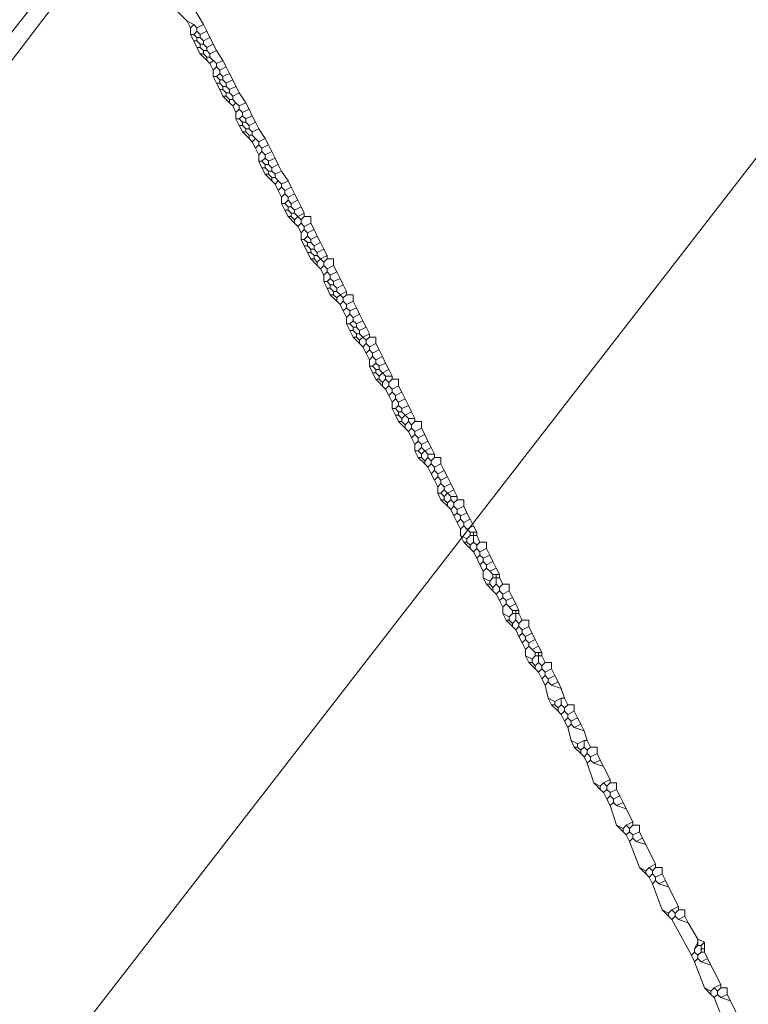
# Model space of a CAD drawing. Header units: metres. Extents: x 92810 to 93633, y 464687 to 465459.
# Tile 281 of 325: x 93512 to 93528, y 465180 to 465202. Entities that reach past the tile are written whole.
import ezdxf

# ---------------------------------------------------------------- set-up
doc = ezdxf.new("R2010")
doc.units = ezdxf.units.M
for name, color, linetype, lineweight, transparency in [('B-OI-KL-DATA_KPN-G', 90, 'SI_B_DATA_KPN', 18, 0.4), ('B-OI-KL-DATA_RELINED-G', 90, 'SI_B_DATA_RELINED', 18, 0.4), ('B-OI-KL-ET_LS_LIANDER-G', 190, 'SI_B_ET_LS_LIANDER', 18, 0.4)]:
    doc.layers.add(name, color=color, linetype=linetype, lineweight=lineweight, transparency=transparency)
doc.styles.get("Standard").update_dxf_attribs({"font": 'isocp.shx'})
doc.linetypes.add('SI_B_DATA_KPN', pattern='A,5,-2,["KPN",Standard,S=1.5,R=0,X=-0.51,Y=-0.75],-8', length=15)
doc.linetypes.add('SI_B_DATA_RELINED', pattern='A,5,-2,["REL-DATA",Standard,S=1.5,R=0,X=-0.51,Y=-0.75],-13', length=20)
doc.linetypes.add('SI_B_ET_LS_LIANDER', pattern='A,5,-2,["LI-LS",Standard,S=1.5,R=0,X=-0.51,Y=-0.75],-10', length=17)

msp = doc.modelspace()

# ---------------------------------------------------------------- linework, layer by layer
at = {"layer": 'B-OI-KL-DATA_KPN-G', "flags": 128}
msp.add_lwpolyline([(93537.321, 465210.75), (93537.179, 465210.75), (93537.107, 465210.679), (93533.107, 465205.75), (93531.107, 465203.179), (93488.107, 465147.75), (93457.179, 465107.536), (93450.393, 465098.821), (93421.107, 465060.893)], dxfattribs=at)
at = {"layer": 'B-OI-KL-DATA_RELINED-G', "flags": 128}
for points in [[(93501.384, 465188.903), (93526.4, 465220.65), (93609.739, 465325.027)], [(93435.546, 465129.949), (93439.665, 465134.505), (93450.588, 465125.579), (93486.59, 465168.48), (93526.4, 465220.65)]]:
    msp.add_lwpolyline(points, dxfattribs=at)
at = {"layer": 'B-OI-KL-ET_LS_LIANDER-G'}
for p, q in [((93514.964, 465201.964), (93515.179, 465201.75)), ((93515.321, 465202.036), (93515.536, 465201.679)), ((93515.179, 465201.75), (93515.321, 465201.679)), ((93515.179, 465201.75), (93515.25, 465201.607)), ((93515.321, 465201.679), (93515.25, 465201.607)), ((93515.321, 465201.679), (93515.393, 465201.607)), ((93515.536, 465201.679), (93515.393, 465201.607)), ((93515.536, 465201.679), (93515.607, 465201.536)), ((93515.25, 465201.607), (93515.25, 465201.464)), ((93515.25, 465201.464), (93515.321, 465201.464)), ((93515.25, 465201.464), (93515.321, 465201.321)), ((93515.393, 465201.536), (93515.321, 465201.464)), ((93515.321, 465201.464), (93515.393, 465201.393)), ((93515.393, 465201.607), (93515.393, 465201.536)), ((93515.393, 465201.536), (93515.464, 465201.464)), ((93515.607, 465201.536), (93515.464, 465201.464)), ((93515.464, 465201.464), (93515.464, 465201.393)), ((93515.607, 465201.536), (93515.679, 465201.393)), ((93515.321, 465201.321), (93515.393, 465201.321)), ((93515.321, 465201.321), (93515.393, 465201.179)), ((93515.393, 465201.393), (93515.464, 465201.393)), ((93515.393, 465201.393), (93515.393, 465201.321)), ((93515.393, 465201.321), (93515.464, 465201.25)), ((93515.464, 465201.393), (93515.536, 465201.321)), ((93515.464, 465201.25), (93515.536, 465201.25)), ((93515.464, 465201.25), (93515.464, 465201.179)), ((93515.679, 465201.393), (93515.536, 465201.321)), ((93515.536, 465201.321), (93515.536, 465201.25)), ((93515.536, 465201.25), (93515.607, 465201.179)), ((93515.75, 465201.25), (93515.607, 465201.179)), ((93515.679, 465201.393), (93515.821, 465201.107)), ((93515.393, 465201.179), (93515.464, 465201.179)), ((93515.393, 465201.179), (93515.464, 465201.036)), ((93515.464, 465201.179), (93515.536, 465201.107)), ((93515.464, 465201.036), (93515.536, 465201.036)), ((93515.464, 465201.036), (93515.607, 465200.893)), ((93515.536, 465201.107), (93515.607, 465201.107)), ((93515.536, 465201.107), (93515.536, 465201.036)), ((93515.536, 465201.036), (93515.607, 465200.964)), ((93515.607, 465201.179), (93515.607, 465201.107)), ((93515.607, 465201.107), (93515.679, 465201.036)), ((93515.821, 465201.107), (93515.679, 465201.036)), ((93515.679, 465201.036), (93515.679, 465200.964)), ((93515.821, 465201.107), (93515.964, 465200.893)), ((93515.607, 465200.964), (93515.679, 465200.964)), ((93515.607, 465200.964), (93515.607, 465200.893)), ((93515.607, 465200.893), (93515.679, 465200.821)), ((93515.679, 465200.964), (93515.821, 465200.821)), ((93515.75, 465200.893), (93515.679, 465200.821)), ((93515.679, 465200.821), (93515.75, 465200.679)), ((93515.964, 465200.893), (93515.821, 465200.821)), ((93515.821, 465200.821), (93515.821, 465200.75)), ((93515.964, 465200.893), (93516.036, 465200.75)), ((93515.821, 465200.75), (93515.75, 465200.679)), ((93515.75, 465200.679), (93515.75, 465200.536)), ((93515.821, 465200.75), (93515.893, 465200.679)), ((93515.893, 465200.607), (93515.821, 465200.536)), ((93516.036, 465200.75), (93515.893, 465200.679)), ((93515.893, 465200.679), (93515.893, 465200.607)), ((93515.893, 465200.607), (93515.964, 465200.536)), ((93516.107, 465200.607), (93515.964, 465200.536)), ((93516.036, 465200.75), (93516.107, 465200.607)), ((93516.107, 465200.607), (93516.179, 465200.464)), ((93515.75, 465200.536), (93515.821, 465200.536)), ((93515.75, 465200.536), (93515.821, 465200.393)), ((93515.821, 465200.536), (93515.893, 465200.464)), ((93515.821, 465200.393), (93515.893, 465200.393)), ((93515.821, 465200.393), (93515.893, 465200.25)), ((93515.893, 465200.464), (93515.964, 465200.464)), ((93515.893, 465200.464), (93515.893, 465200.393)), ((93515.893, 465200.393), (93515.964, 465200.321)), ((93515.964, 465200.536), (93515.964, 465200.464)), ((93515.964, 465200.464), (93516.036, 465200.393)), ((93516.179, 465200.464), (93516.036, 465200.393)), ((93516.036, 465200.393), (93516.036, 465200.321)), ((93516.179, 465200.464), (93516.321, 465200.179)), ((93515.893, 465200.25), (93515.964, 465200.25)), ((93515.893, 465200.25), (93515.964, 465200.107)), ((93515.964, 465200.321), (93516.036, 465200.321)), ((93515.964, 465200.321), (93515.964, 465200.25)), ((93515.964, 465200.25), (93516.036, 465200.179)), ((93516.036, 465200.321), (93516.107, 465200.25)), ((93516.036, 465200.179), (93516.107, 465200.179)), ((93516.036, 465200.179), (93516.036, 465200.107)), ((93516.25, 465200.321), (93516.107, 465200.25)), ((93516.107, 465200.25), (93516.107, 465200.179)), ((93516.107, 465200.179), (93516.179, 465200.107)), ((93516.321, 465200.179), (93516.179, 465200.107)), ((93516.321, 465200.179), (93516.464, 465199.964)), ((93515.964, 465200.107), (93516.036, 465200.107)), ((93515.964, 465200.107), (93516.107, 465199.964)), ((93516.036, 465200.107), (93516.107, 465200.036)), ((93516.107, 465200.036), (93516.179, 465200.036)), ((93516.107, 465200.036), (93516.107, 465199.964)), ((93516.107, 465199.964), (93516.179, 465199.893)), ((93516.179, 465200.107), (93516.179, 465200.036)), ((93516.179, 465200.036), (93516.25, 465199.964)), ((93516.25, 465199.964), (93516.179, 465199.893)), ((93516.25, 465199.964), (93516.321, 465199.893)), ((93516.464, 465199.964), (93516.321, 465199.893)), ((93516.464, 465199.964), (93516.536, 465199.821)), ((93516.179, 465199.893), (93516.25, 465199.75)), ((93516.321, 465199.821), (93516.25, 465199.75)), ((93516.25, 465199.75), (93516.25, 465199.607)), ((93516.321, 465199.893), (93516.321, 465199.821)), ((93516.321, 465199.821), (93516.393, 465199.75)), ((93516.536, 465199.821), (93516.393, 465199.75)), ((93516.393, 465199.75), (93516.393, 465199.679)), ((93516.536, 465199.821), (93516.607, 465199.679)), ((93516.25, 465199.607), (93516.321, 465199.607)), ((93516.25, 465199.607), (93516.321, 465199.464)), ((93516.393, 465199.679), (93516.321, 465199.607)), ((93516.321, 465199.607), (93516.393, 465199.536)), ((93516.393, 465199.679), (93516.464, 465199.607)), ((93516.393, 465199.536), (93516.464, 465199.536)), ((93516.393, 465199.536), (93516.393, 465199.464)), ((93516.607, 465199.679), (93516.464, 465199.607)), ((93516.464, 465199.607), (93516.464, 465199.536)), ((93516.464, 465199.536), (93516.536, 465199.464)), ((93516.679, 465199.536), (93516.536, 465199.464)), ((93516.607, 465199.679), (93516.679, 465199.536)), ((93516.679, 465199.536), (93516.75, 465199.393)), ((93516.321, 465199.464), (93516.393, 465199.464)), ((93516.321, 465199.464), (93516.393, 465199.321)), ((93516.393, 465199.464), (93516.464, 465199.393)), ((93516.393, 465199.321), (93516.464, 465199.321)), ((93516.393, 465199.321), (93516.536, 465199.179)), ((93516.464, 465199.393), (93516.536, 465199.393)), ((93516.464, 465199.393), (93516.464, 465199.321)), ((93516.464, 465199.321), (93516.536, 465199.25)), ((93516.536, 465199.464), (93516.536, 465199.393)), ((93516.536, 465199.393), (93516.607, 465199.321)), ((93516.75, 465199.393), (93516.607, 465199.321)), ((93516.607, 465199.321), (93516.607, 465199.25)), ((93516.75, 465199.393), (93516.893, 465199.179)), ((93516.536, 465199.25), (93516.607, 465199.25)), ((93516.536, 465199.25), (93516.536, 465199.179)), ((93516.536, 465199.179), (93516.607, 465199.107)), ((93516.607, 465199.25), (93516.679, 465199.179)), ((93516.679, 465199.179), (93516.607, 465199.107)), ((93516.607, 465199.107), (93516.679, 465198.964)), ((93516.679, 465199.179), (93516.75, 465199.107)), ((93516.893, 465199.179), (93516.75, 465199.107)), ((93516.75, 465199.107), (93516.75, 465199.036)), ((93516.893, 465199.179), (93516.964, 465199.036)), ((93516.75, 465199.036), (93516.679, 465198.964)), ((93516.679, 465198.964), (93516.75, 465198.821)), ((93516.75, 465199.036), (93516.821, 465198.964)), ((93516.821, 465198.893), (93516.75, 465198.821)), ((93516.964, 465199.036), (93516.821, 465198.964)), ((93516.821, 465198.964), (93516.821, 465198.893)), ((93516.821, 465198.893), (93516.893, 465198.821)), ((93517.036, 465198.893), (93516.893, 465198.821)), ((93516.964, 465199.036), (93517.036, 465198.893)), ((93517.036, 465198.893), (93517.107, 465198.75)), ((93516.75, 465198.821), (93516.75, 465198.679)), ((93516.75, 465198.679), (93516.821, 465198.679)), ((93516.75, 465198.679), (93516.821, 465198.536)), ((93516.893, 465198.75), (93516.821, 465198.679)), ((93516.821, 465198.679), (93516.893, 465198.607)), ((93516.893, 465198.821), (93516.893, 465198.75)), ((93516.893, 465198.75), (93516.964, 465198.679)), ((93517.107, 465198.75), (93516.964, 465198.679)), ((93516.964, 465198.679), (93516.964, 465198.607)), ((93517.107, 465198.75), (93517.179, 465198.607)), ((93516.821, 465198.536), (93516.893, 465198.536)), ((93516.821, 465198.536), (93516.893, 465198.393)), ((93516.893, 465198.607), (93516.964, 465198.607)), ((93516.893, 465198.607), (93516.893, 465198.536)), ((93516.893, 465198.536), (93516.964, 465198.464)), ((93516.893, 465198.393), (93516.964, 465198.393)), ((93516.893, 465198.393), (93517.036, 465198.25)), ((93516.964, 465198.607), (93517.036, 465198.536)), ((93516.964, 465198.464), (93517.036, 465198.464)), ((93516.964, 465198.464), (93516.964, 465198.393)), ((93516.964, 465198.393), (93517.036, 465198.321)), ((93517.179, 465198.607), (93517.036, 465198.536)), ((93517.036, 465198.536), (93517.036, 465198.464)), ((93517.036, 465198.464), (93517.107, 465198.393)), ((93517.25, 465198.464), (93517.107, 465198.393)), ((93517.107, 465198.393), (93517.107, 465198.321)), ((93517.179, 465198.607), (93517.25, 465198.464)), ((93517.25, 465198.464), (93517.393, 465198.25)), ((93517.036, 465198.321), (93517.107, 465198.321)), ((93517.036, 465198.321), (93517.036, 465198.25)), ((93517.036, 465198.25), (93517.107, 465198.179)), ((93517.107, 465198.321), (93517.179, 465198.25)), ((93517.179, 465198.25), (93517.107, 465198.179)), ((93517.107, 465198.179), (93517.179, 465198.036)), ((93517.179, 465198.25), (93517.25, 465198.179)), ((93517.393, 465198.25), (93517.25, 465198.179)), ((93517.25, 465198.179), (93517.25, 465198.107)), ((93517.393, 465198.25), (93517.464, 465198.107)), ((93517.25, 465198.107), (93517.179, 465198.036)), ((93517.179, 465198.036), (93517.25, 465197.893)), ((93517.25, 465198.107), (93517.321, 465198.036)), ((93517.321, 465197.964), (93517.25, 465197.893)), ((93517.464, 465198.107), (93517.321, 465198.036)), ((93517.321, 465198.036), (93517.321, 465197.964)), ((93517.321, 465197.964), (93517.393, 465197.893)), ((93517.536, 465197.964), (93517.393, 465197.893)), ((93517.464, 465198.107), (93517.536, 465197.964)), ((93517.536, 465197.964), (93517.607, 465197.821)), ((93517.25, 465197.893), (93517.25, 465197.75)), ((93517.25, 465197.75), (93517.321, 465197.75)), ((93517.25, 465197.75), (93517.321, 465197.607)), ((93517.393, 465197.821), (93517.321, 465197.75)), ((93517.321, 465197.75), (93517.393, 465197.679)), ((93517.393, 465197.893), (93517.393, 465197.821)), ((93517.393, 465197.821), (93517.464, 465197.75)), ((93517.607, 465197.821), (93517.464, 465197.75)), ((93517.464, 465197.75), (93517.464, 465197.679)), ((93517.607, 465197.821), (93517.679, 465197.679)), ((93517.321, 465197.607), (93517.393, 465197.607)), ((93517.321, 465197.607), (93517.393, 465197.464)), ((93517.393, 465197.679), (93517.464, 465197.679)), ((93517.393, 465197.679), (93517.393, 465197.607)), ((93517.393, 465197.607), (93517.464, 465197.536)), ((93517.464, 465197.679), (93517.536, 465197.607)), ((93517.464, 465197.536), (93517.536, 465197.536)), ((93517.464, 465197.536), (93517.464, 465197.464)), ((93517.679, 465197.679), (93517.536, 465197.607)), ((93517.536, 465197.607), (93517.536, 465197.536)), ((93517.536, 465197.536), (93517.607, 465197.464)), ((93517.75, 465197.536), (93517.607, 465197.464)), ((93517.679, 465197.679), (93517.75, 465197.536)), ((93517.75, 465197.536), (93517.75, 465197.464)), ((93517.393, 465197.464), (93517.464, 465197.464)), ((93517.393, 465197.464), (93517.536, 465197.321)), ((93517.464, 465197.464), (93517.536, 465197.393)), ((93517.607, 465197.464), (93517.536, 465197.393)), ((93517.536, 465197.393), (93517.536, 465197.321)), ((93517.536, 465197.321), (93517.607, 465197.25)), ((93517.607, 465197.464), (93517.679, 465197.393)), ((93517.679, 465197.321), (93517.607, 465197.25)), ((93517.75, 465197.464), (93517.679, 465197.393)), ((93517.679, 465197.393), (93517.679, 465197.321)), ((93517.679, 465197.321), (93517.75, 465197.25)), ((93517.75, 465197.464), (93517.893, 465197.464)), ((93517.893, 465197.321), (93517.75, 465197.25)), ((93517.893, 465197.464), (93517.893, 465197.321)), ((93517.893, 465197.321), (93517.964, 465197.179)), ((93517.607, 465197.25), (93517.679, 465197.107)), ((93517.75, 465197.179), (93517.679, 465197.107)), ((93517.679, 465197.107), (93517.679, 465196.964)), ((93517.75, 465197.25), (93517.75, 465197.179)), ((93517.75, 465197.179), (93517.821, 465197.107)), ((93517.964, 465197.179), (93517.821, 465197.107)), ((93517.821, 465197.107), (93517.821, 465197.036)), ((93517.964, 465197.179), (93518.036, 465197.036)), ((93517.679, 465196.964), (93517.75, 465196.964)), ((93517.679, 465196.964), (93517.821, 465196.679)), ((93517.821, 465197.036), (93517.75, 465196.964)), ((93517.75, 465196.964), (93517.821, 465196.893)), ((93517.821, 465197.036), (93517.893, 465196.964)), ((93517.821, 465196.893), (93517.893, 465196.893)), ((93517.821, 465196.893), (93517.821, 465196.821)), ((93518.036, 465197.036), (93517.893, 465196.964)), ((93517.893, 465196.964), (93517.893, 465196.893)), ((93517.893, 465196.893), (93517.964, 465196.821)), ((93518.107, 465196.893), (93517.964, 465196.821)), ((93518.036, 465197.036), (93518.107, 465196.893)), ((93518.107, 465196.893), (93518.179, 465196.75)), ((93517.75, 465196.821), (93517.821, 465196.821)), ((93517.821, 465196.821), (93517.893, 465196.75)), ((93517.821, 465196.679), (93517.893, 465196.679)), ((93517.821, 465196.679), (93517.893, 465196.536)), ((93517.893, 465196.75), (93517.964, 465196.75)), ((93517.893, 465196.75), (93517.893, 465196.679)), ((93517.893, 465196.679), (93517.964, 465196.607)), ((93517.964, 465196.821), (93517.964, 465196.75)), ((93517.964, 465196.75), (93518.036, 465196.679)), ((93518.179, 465196.75), (93518.036, 465196.679)), ((93518.036, 465196.679), (93518.036, 465196.607)), ((93518.179, 465196.75), (93518.25, 465196.607)), ((93517.893, 465196.536), (93517.964, 465196.536)), ((93517.893, 465196.536), (93518.036, 465196.393)), ((93517.964, 465196.607), (93518.036, 465196.607)), ((93517.964, 465196.607), (93517.964, 465196.536)), ((93517.964, 465196.536), (93518.036, 465196.464)), ((93518.036, 465196.607), (93518.107, 465196.536)), ((93518.107, 465196.536), (93518.036, 465196.464)), ((93518.036, 465196.464), (93518.036, 465196.393)), ((93518.25, 465196.607), (93518.107, 465196.536)), ((93518.107, 465196.536), (93518.179, 465196.464)), ((93518.25, 465196.536), (93518.179, 465196.464)), ((93518.179, 465196.464), (93518.179, 465196.393)), ((93518.25, 465196.607), (93518.25, 465196.536)), ((93518.25, 465196.536), (93518.393, 465196.536)), ((93518.393, 465196.536), (93518.393, 465196.393)), ((93518.036, 465196.393), (93518.107, 465196.321)), ((93518.179, 465196.393), (93518.107, 465196.321)), ((93518.107, 465196.321), (93518.179, 465196.179)), ((93518.179, 465196.393), (93518.25, 465196.321)), ((93518.25, 465196.25), (93518.179, 465196.179)), ((93518.393, 465196.393), (93518.25, 465196.321)), ((93518.25, 465196.321), (93518.25, 465196.25)), ((93518.25, 465196.25), (93518.321, 465196.179)), ((93518.464, 465196.25), (93518.321, 465196.179)), ((93518.393, 465196.393), (93518.464, 465196.25)), ((93518.464, 465196.25), (93518.536, 465196.107)), ((93518.179, 465196.179), (93518.179, 465196.036)), ((93518.179, 465196.036), (93518.25, 465196.036)), ((93518.179, 465196.036), (93518.25, 465195.893)), ((93518.321, 465196.107), (93518.25, 465196.036)), ((93518.25, 465196.036), (93518.321, 465195.964)), ((93518.321, 465196.179), (93518.321, 465196.107)), ((93518.321, 465196.107), (93518.393, 465196.036)), ((93518.536, 465196.107), (93518.393, 465196.036)), ((93518.393, 465196.036), (93518.393, 465195.964)), ((93518.536, 465196.107), (93518.607, 465195.964)), ((93518.25, 465195.893), (93518.321, 465195.893)), ((93518.25, 465195.893), (93518.321, 465195.75)), ((93518.321, 465195.964), (93518.393, 465195.964)), ((93518.321, 465195.964), (93518.321, 465195.893)), ((93518.321, 465195.893), (93518.393, 465195.821)), ((93518.393, 465195.964), (93518.464, 465195.893)), ((93518.393, 465195.821), (93518.464, 465195.821)), ((93518.393, 465195.821), (93518.393, 465195.75)), ((93518.607, 465195.964), (93518.464, 465195.893)), ((93518.464, 465195.893), (93518.464, 465195.821)), ((93518.464, 465195.821), (93518.536, 465195.75)), ((93518.679, 465195.821), (93518.536, 465195.75)), ((93518.607, 465195.964), (93518.679, 465195.821)), ((93518.679, 465195.821), (93518.679, 465195.75)), ((93518.321, 465195.75), (93518.393, 465195.75)), ((93518.321, 465195.75), (93518.536, 465195.536)), ((93518.393, 465195.75), (93518.464, 465195.679)), ((93518.536, 465195.75), (93518.464, 465195.679)), ((93518.464, 465195.679), (93518.464, 465195.607)), ((93518.536, 465195.75), (93518.607, 465195.679)), ((93518.607, 465195.607), (93518.536, 465195.536)), ((93518.679, 465195.75), (93518.607, 465195.679)), ((93518.607, 465195.679), (93518.607, 465195.607)), ((93518.607, 465195.607), (93518.679, 465195.536)), ((93518.679, 465195.75), (93518.821, 465195.75)), ((93518.821, 465195.607), (93518.679, 465195.536)), ((93518.821, 465195.75), (93518.821, 465195.607)), ((93518.821, 465195.607), (93518.893, 465195.464)), ((93518.536, 465195.536), (93518.607, 465195.393)), ((93518.679, 465195.464), (93518.607, 465195.393)), ((93518.607, 465195.393), (93518.679, 465195.25)), ((93518.679, 465195.536), (93518.679, 465195.464)), ((93518.679, 465195.464), (93518.75, 465195.393)), ((93518.893, 465195.464), (93518.75, 465195.393)), ((93518.75, 465195.393), (93518.75, 465195.321)), ((93518.893, 465195.464), (93518.964, 465195.321)), ((93518.75, 465195.321), (93518.679, 465195.25)), ((93518.679, 465195.25), (93518.679, 465195.107)), ((93518.75, 465195.321), (93518.821, 465195.25)), ((93518.821, 465195.179), (93518.75, 465195.107)), ((93518.964, 465195.321), (93518.821, 465195.25)), ((93518.821, 465195.25), (93518.821, 465195.179)), ((93518.821, 465195.179), (93518.893, 465195.107)), ((93519.036, 465195.179), (93518.893, 465195.107)), ((93518.964, 465195.321), (93519.036, 465195.179)), ((93519.036, 465195.179), (93519.107, 465195.036)), ((93518.679, 465195.107), (93518.75, 465195.107)), ((93518.679, 465195.107), (93518.75, 465194.964)), ((93518.75, 465195.107), (93518.821, 465195.036)), ((93518.75, 465194.964), (93518.821, 465194.964)), ((93518.75, 465194.964), (93518.821, 465194.821)), ((93518.821, 465195.036), (93518.893, 465195.036)), ((93518.821, 465195.036), (93518.821, 465194.964)), ((93518.821, 465194.964), (93518.893, 465194.893)), ((93518.893, 465195.107), (93518.893, 465195.036)), ((93518.893, 465195.036), (93518.964, 465194.964)), ((93519.107, 465195.036), (93518.964, 465194.964)), ((93518.964, 465194.964), (93518.964, 465194.893)), ((93519.107, 465195.036), (93519.179, 465194.893)), ((93518.821, 465194.821), (93518.893, 465194.821)), ((93518.821, 465194.821), (93519.036, 465194.607)), ((93518.893, 465194.893), (93518.964, 465194.893)), ((93518.893, 465194.893), (93518.893, 465194.821)), ((93518.893, 465194.821), (93518.964, 465194.75)), ((93518.964, 465194.893), (93519.036, 465194.821)), ((93519.036, 465194.821), (93518.964, 465194.75)), ((93518.964, 465194.75), (93518.964, 465194.679)), ((93519.179, 465194.893), (93519.036, 465194.821)), ((93519.036, 465194.821), (93519.107, 465194.75)), ((93519.179, 465194.821), (93519.107, 465194.75)), ((93519.107, 465194.75), (93519.107, 465194.679)), ((93519.179, 465194.893), (93519.179, 465194.821)), ((93519.179, 465194.821), (93519.321, 465194.821)), ((93519.321, 465194.821), (93519.321, 465194.679)), ((93519.107, 465194.679), (93519.036, 465194.607)), ((93519.036, 465194.607), (93519.107, 465194.464)), ((93519.107, 465194.679), (93519.179, 465194.607)), ((93519.179, 465194.536), (93519.107, 465194.464)), ((93519.321, 465194.679), (93519.179, 465194.607)), ((93519.179, 465194.607), (93519.179, 465194.536)), ((93519.179, 465194.536), (93519.25, 465194.464)), ((93519.393, 465194.536), (93519.25, 465194.464)), ((93519.321, 465194.679), (93519.393, 465194.536)), ((93519.393, 465194.536), (93519.464, 465194.393)), ((93519.107, 465194.464), (93519.179, 465194.321)), ((93519.25, 465194.393), (93519.179, 465194.321)), ((93519.179, 465194.321), (93519.179, 465194.179)), ((93519.25, 465194.464), (93519.25, 465194.393)), ((93519.25, 465194.393), (93519.321, 465194.321)), ((93519.464, 465194.393), (93519.321, 465194.321)), ((93519.321, 465194.321), (93519.321, 465194.25)), ((93519.464, 465194.393), (93519.536, 465194.25)), ((93519.179, 465194.179), (93519.25, 465194.179)), ((93519.179, 465194.179), (93519.25, 465194.036)), ((93519.321, 465194.25), (93519.25, 465194.179)), ((93519.25, 465194.179), (93519.321, 465194.107)), ((93519.321, 465194.25), (93519.393, 465194.179)), ((93519.321, 465194.107), (93519.393, 465194.107)), ((93519.321, 465194.107), (93519.321, 465194.036)), ((93519.536, 465194.25), (93519.393, 465194.179)), ((93519.393, 465194.179), (93519.393, 465194.107)), ((93519.393, 465194.107), (93519.464, 465194.036)), ((93519.607, 465194.107), (93519.464, 465194.036)), ((93519.536, 465194.25), (93519.607, 465194.107)), ((93519.607, 465194.107), (93519.679, 465193.964)), ((93519.25, 465194.036), (93519.321, 465194.036)), ((93519.25, 465194.036), (93519.321, 465193.893)), ((93519.321, 465194.036), (93519.393, 465193.964)), ((93519.321, 465193.893), (93519.393, 465193.893)), ((93519.321, 465193.893), (93519.536, 465193.679)), ((93519.464, 465194.036), (93519.393, 465193.964)), ((93519.393, 465193.964), (93519.393, 465193.893)), ((93519.393, 465193.893), (93519.464, 465193.821)), ((93519.464, 465194.036), (93519.536, 465193.964)), ((93519.536, 465193.893), (93519.464, 465193.821)), ((93519.536, 465193.964), (93519.679, 465193.964)), ((93519.536, 465193.964), (93519.536, 465193.893)), ((93519.536, 465193.893), (93519.607, 465193.821)), ((93519.679, 465193.893), (93519.607, 465193.821)), ((93519.679, 465193.964), (93519.679, 465193.893)), ((93519.679, 465193.893), (93519.821, 465193.893)), ((93519.821, 465193.893), (93519.821, 465193.75)), ((93519.464, 465193.821), (93519.464, 465193.75)), ((93519.607, 465193.75), (93519.536, 465193.679)), ((93519.536, 465193.679), (93519.607, 465193.536)), ((93519.607, 465193.821), (93519.607, 465193.75)), ((93519.607, 465193.75), (93519.679, 465193.679)), ((93519.821, 465193.75), (93519.679, 465193.679)), ((93519.679, 465193.679), (93519.679, 465193.607)), ((93519.821, 465193.75), (93519.893, 465193.607)), ((93519.679, 465193.607), (93519.607, 465193.536)), ((93519.607, 465193.536), (93519.679, 465193.393)), ((93519.679, 465193.607), (93519.75, 465193.536)), ((93519.75, 465193.464), (93519.679, 465193.393)), ((93519.893, 465193.607), (93519.75, 465193.536)), ((93519.75, 465193.536), (93519.75, 465193.464)), ((93519.75, 465193.464), (93519.821, 465193.393)), ((93519.964, 465193.464), (93519.821, 465193.393)), ((93519.893, 465193.607), (93519.964, 465193.464)), ((93519.964, 465193.464), (93520.036, 465193.321)), ((93519.679, 465193.393), (93519.679, 465193.25)), ((93519.679, 465193.25), (93519.75, 465193.25)), ((93519.679, 465193.25), (93519.75, 465193.107)), ((93519.821, 465193.321), (93519.75, 465193.25)), ((93519.75, 465193.25), (93519.821, 465193.179)), ((93519.821, 465193.393), (93519.821, 465193.321)), ((93519.821, 465193.321), (93519.893, 465193.25)), ((93520.036, 465193.321), (93519.893, 465193.25)), ((93519.893, 465193.25), (93519.893, 465193.179)), ((93520.036, 465193.321), (93520.107, 465193.179)), ((93519.75, 465193.107), (93519.821, 465193.107)), ((93519.75, 465193.107), (93519.821, 465192.964)), ((93519.821, 465193.179), (93519.893, 465193.179)), ((93519.821, 465193.179), (93519.821, 465193.107)), ((93519.821, 465193.107), (93519.893, 465193.036)), ((93519.893, 465193.179), (93519.964, 465193.107)), ((93519.964, 465193.107), (93519.893, 465193.036)), ((93519.893, 465193.036), (93519.893, 465192.964)), ((93520.107, 465193.179), (93519.964, 465193.107)), ((93519.964, 465193.107), (93520.036, 465193.036)), ((93520.036, 465193.036), (93520.179, 465193.036)), ((93520.036, 465193.036), (93520.036, 465192.964)), ((93520.107, 465193.179), (93520.179, 465193.036)), ((93520.179, 465193.036), (93520.179, 465192.964)), ((93519.821, 465192.964), (93519.893, 465192.964)), ((93519.821, 465192.964), (93520.036, 465192.75)), ((93519.893, 465192.964), (93519.964, 465192.893)), ((93520.036, 465192.964), (93519.964, 465192.893)), ((93519.964, 465192.893), (93519.964, 465192.821)), ((93520.036, 465192.964), (93520.107, 465192.893)), ((93520.107, 465192.821), (93520.036, 465192.75)), ((93520.179, 465192.964), (93520.107, 465192.893)), ((93520.107, 465192.893), (93520.107, 465192.821)), ((93520.107, 465192.821), (93520.179, 465192.75)), ((93520.179, 465192.964), (93520.321, 465192.964)), ((93520.321, 465192.821), (93520.179, 465192.75)), ((93520.321, 465192.964), (93520.321, 465192.821)), ((93520.321, 465192.821), (93520.393, 465192.679)), ((93520.036, 465192.75), (93520.107, 465192.607)), ((93520.179, 465192.679), (93520.107, 465192.607)), ((93520.107, 465192.607), (93520.179, 465192.464)), ((93520.179, 465192.75), (93520.179, 465192.679)), ((93520.179, 465192.679), (93520.25, 465192.607)), ((93520.393, 465192.679), (93520.25, 465192.607)), ((93520.25, 465192.607), (93520.25, 465192.536)), ((93520.393, 465192.679), (93520.464, 465192.536)), ((93520.25, 465192.536), (93520.179, 465192.464)), ((93520.179, 465192.464), (93520.179, 465192.321)), ((93520.25, 465192.536), (93520.321, 465192.464)), ((93520.321, 465192.393), (93520.25, 465192.321)), ((93520.464, 465192.536), (93520.321, 465192.464)), ((93520.321, 465192.464), (93520.321, 465192.393)), ((93520.321, 465192.393), (93520.393, 465192.321)), ((93520.536, 465192.393), (93520.393, 465192.321)), ((93520.464, 465192.536), (93520.536, 465192.393)), ((93520.536, 465192.393), (93520.607, 465192.25)), ((93520.179, 465192.321), (93520.25, 465192.321)), ((93520.179, 465192.321), (93520.25, 465192.179)), ((93520.25, 465192.321), (93520.321, 465192.25)), ((93520.25, 465192.179), (93520.321, 465192.179)), ((93520.25, 465192.179), (93520.393, 465192.036)), ((93520.393, 465192.321), (93520.321, 465192.25)), ((93520.321, 465192.25), (93520.321, 465192.179)), ((93520.321, 465192.179), (93520.393, 465192.107)), ((93520.393, 465192.321), (93520.464, 465192.25)), ((93520.464, 465192.179), (93520.393, 465192.107)), ((93520.464, 465192.25), (93520.607, 465192.25)), ((93520.464, 465192.25), (93520.464, 465192.179)), ((93520.464, 465192.179), (93520.536, 465192.107)), ((93520.607, 465192.179), (93520.536, 465192.107)), ((93520.607, 465192.25), (93520.607, 465192.179)), ((93520.607, 465192.179), (93520.75, 465192.179)), ((93520.75, 465192.179), (93520.75, 465192.036)), ((93520.393, 465192.107), (93520.393, 465192.036)), ((93520.393, 465192.036), (93520.464, 465191.964)), ((93520.536, 465192.036), (93520.464, 465191.964)), ((93520.464, 465191.964), (93520.536, 465191.821)), ((93520.536, 465192.107), (93520.536, 465192.036)), ((93520.536, 465192.036), (93520.607, 465191.964)), ((93520.75, 465192.036), (93520.607, 465191.964)), ((93520.607, 465191.964), (93520.607, 465191.893)), ((93520.75, 465192.036), (93520.821, 465191.893)), ((93520.607, 465191.893), (93520.536, 465191.821)), ((93520.536, 465191.821), (93520.607, 465191.679)), ((93520.607, 465191.893), (93520.679, 465191.821)), ((93520.679, 465191.75), (93520.607, 465191.679)), ((93520.821, 465191.893), (93520.679, 465191.821)), ((93520.679, 465191.821), (93520.679, 465191.75)), ((93520.679, 465191.75), (93520.75, 465191.679)), ((93520.893, 465191.75), (93520.75, 465191.679)), ((93520.821, 465191.893), (93520.893, 465191.75)), ((93520.893, 465191.75), (93520.964, 465191.607)), ((93520.607, 465191.679), (93520.679, 465191.536)), ((93520.75, 465191.607), (93520.679, 465191.536)), ((93520.679, 465191.536), (93520.679, 465191.393)), ((93520.75, 465191.679), (93520.75, 465191.607)), ((93520.75, 465191.607), (93520.821, 465191.536)), ((93520.964, 465191.607), (93520.821, 465191.536)), ((93520.821, 465191.536), (93520.821, 465191.464)), ((93520.964, 465191.607), (93521.036, 465191.464)), ((93520.679, 465191.393), (93520.75, 465191.393)), ((93520.679, 465191.393), (93520.75, 465191.25)), ((93520.821, 465191.464), (93520.75, 465191.393)), ((93520.75, 465191.393), (93520.821, 465191.321)), ((93520.821, 465191.464), (93520.893, 465191.393)), ((93520.893, 465191.393), (93520.821, 465191.321)), ((93520.821, 465191.321), (93520.821, 465191.25)), ((93521.036, 465191.464), (93520.893, 465191.393)), ((93520.893, 465191.393), (93520.964, 465191.321)), ((93520.964, 465191.321), (93521.107, 465191.321)), ((93520.964, 465191.321), (93520.964, 465191.25)), ((93521.036, 465191.464), (93521.107, 465191.321)), ((93521.107, 465191.321), (93521.107, 465191.25)), ((93520.75, 465191.25), (93520.821, 465191.25)), ((93520.75, 465191.25), (93520.893, 465191.107)), ((93520.821, 465191.25), (93520.893, 465191.179)), ((93520.964, 465191.25), (93520.893, 465191.179)), ((93520.893, 465191.179), (93520.893, 465191.107)), ((93520.893, 465191.107), (93520.964, 465191.036)), ((93520.964, 465191.25), (93521.036, 465191.179)), ((93521.036, 465191.107), (93520.964, 465191.036)), ((93521.107, 465191.25), (93521.036, 465191.179)), ((93521.036, 465191.179), (93521.036, 465191.107)), ((93521.036, 465191.107), (93521.107, 465191.036)), ((93521.107, 465191.25), (93521.25, 465191.25)), ((93521.25, 465191.107), (93521.107, 465191.036)), ((93521.25, 465191.25), (93521.25, 465191.107)), ((93521.25, 465191.107), (93521.321, 465190.964)), ((93520.964, 465191.036), (93521.036, 465190.893)), ((93521.107, 465190.964), (93521.036, 465190.893)), ((93521.036, 465190.893), (93521.107, 465190.75)), ((93521.107, 465191.036), (93521.107, 465190.964)), ((93521.107, 465190.964), (93521.179, 465190.893)), ((93521.321, 465190.964), (93521.179, 465190.893)), ((93521.179, 465190.893), (93521.179, 465190.821)), ((93521.321, 465190.964), (93521.393, 465190.821)), ((93521.179, 465190.821), (93521.107, 465190.75)), ((93521.107, 465190.75), (93521.179, 465190.607)), ((93521.179, 465190.821), (93521.25, 465190.75)), ((93521.25, 465190.679), (93521.179, 465190.607)), ((93521.393, 465190.821), (93521.25, 465190.75)), ((93521.25, 465190.75), (93521.25, 465190.679)), ((93521.25, 465190.679), (93521.321, 465190.607)), ((93521.464, 465190.679), (93521.321, 465190.607)), ((93521.393, 465190.821), (93521.464, 465190.679)), ((93521.464, 465190.679), (93521.536, 465190.536)), ((93521.179, 465190.607), (93521.179, 465190.464)), ((93521.179, 465190.464), (93521.321, 465190.393)), ((93521.179, 465190.464), (93521.25, 465190.321)), ((93521.321, 465190.607), (93521.393, 465190.536)), ((93521.393, 465190.464), (93521.321, 465190.393)), ((93521.393, 465190.536), (93521.536, 465190.536)), ((93521.393, 465190.536), (93521.393, 465190.464)), ((93521.393, 465190.464), (93521.536, 465190.464)), ((93521.464, 465190.536), (93521.464, 465190.321)), ((93521.536, 465190.536), (93521.536, 465190.464)), ((93521.536, 465190.464), (93521.607, 465190.321)), ((93521.25, 465190.321), (93521.321, 465190.321)), ((93521.25, 465190.321), (93521.393, 465190.179)), ((93521.321, 465190.393), (93521.321, 465190.321)), ((93521.321, 465190.321), (93521.393, 465190.25)), ((93521.464, 465190.321), (93521.393, 465190.25)), ((93521.393, 465190.25), (93521.393, 465190.179)), ((93521.464, 465190.321), (93521.536, 465190.25)), ((93521.607, 465190.321), (93521.536, 465190.25)), ((93521.536, 465190.25), (93521.536, 465190.179)), ((93521.607, 465190.321), (93521.75, 465190.321)), ((93521.75, 465190.321), (93521.75, 465190.179)), ((93521.393, 465190.179), (93521.464, 465190.107)), ((93521.536, 465190.179), (93521.464, 465190.107)), ((93521.464, 465190.107), (93521.536, 465189.964)), ((93521.536, 465190.179), (93521.607, 465190.107)), ((93521.607, 465190.036), (93521.536, 465189.964)), ((93521.75, 465190.179), (93521.607, 465190.107)), ((93521.607, 465190.107), (93521.607, 465190.036)), ((93521.607, 465190.036), (93521.679, 465189.964)), ((93521.821, 465190.036), (93521.679, 465189.964)), ((93521.75, 465190.179), (93521.821, 465190.036)), ((93521.821, 465190.036), (93521.893, 465189.893)), ((93521.536, 465189.964), (93521.607, 465189.821)), ((93521.679, 465189.893), (93521.607, 465189.821)), ((93521.607, 465189.821), (93521.679, 465189.679)), ((93521.679, 465189.964), (93521.679, 465189.893)), ((93521.679, 465189.893), (93521.75, 465189.821)), ((93521.75, 465189.75), (93521.679, 465189.679)), ((93521.893, 465189.893), (93521.75, 465189.821)), ((93521.75, 465189.821), (93521.75, 465189.75)), ((93521.75, 465189.75), (93521.821, 465189.679)), ((93521.964, 465189.75), (93521.821, 465189.679)), ((93521.893, 465189.893), (93521.964, 465189.75)), ((93521.964, 465189.75), (93522.036, 465189.607)), ((93521.679, 465189.679), (93521.679, 465189.536)), ((93521.679, 465189.536), (93521.821, 465189.464)), ((93521.679, 465189.536), (93521.75, 465189.393)), ((93521.821, 465189.679), (93521.893, 465189.607)), ((93521.893, 465189.536), (93521.821, 465189.464)), ((93521.893, 465189.607), (93522.036, 465189.607)), ((93521.893, 465189.607), (93521.893, 465189.536)), ((93521.893, 465189.536), (93522.036, 465189.536)), ((93521.964, 465189.607), (93521.964, 465189.393)), ((93522.036, 465189.607), (93522.036, 465189.536)), ((93522.036, 465189.536), (93522.107, 465189.393)), ((93521.75, 465189.393), (93521.821, 465189.393)), ((93521.75, 465189.393), (93521.893, 465189.25)), ((93521.821, 465189.464), (93521.821, 465189.393)), ((93521.821, 465189.393), (93521.893, 465189.321)), ((93521.964, 465189.393), (93521.893, 465189.321)), ((93521.893, 465189.321), (93521.893, 465189.25)), ((93521.964, 465189.393), (93522.036, 465189.321)), ((93522.107, 465189.393), (93522.036, 465189.321)), ((93522.036, 465189.321), (93522.036, 465189.25)), ((93522.107, 465189.393), (93522.25, 465189.393)), ((93522.25, 465189.393), (93522.25, 465189.25)), ((93521.893, 465189.25), (93521.964, 465189.179)), ((93522.036, 465189.25), (93521.964, 465189.179)), ((93521.964, 465189.179), (93522.036, 465189.036)), ((93522.036, 465189.25), (93522.107, 465189.179)), ((93522.107, 465189.107), (93522.036, 465189.036)), ((93522.25, 465189.25), (93522.107, 465189.179)), ((93522.107, 465189.179), (93522.107, 465189.107)), ((93522.107, 465189.107), (93522.179, 465189.036)), ((93522.321, 465189.107), (93522.179, 465189.036)), ((93522.25, 465189.25), (93522.321, 465189.107)), ((93522.321, 465189.107), (93522.393, 465188.964)), ((93522.036, 465189.036), (93522.107, 465188.893)), ((93522.179, 465188.964), (93522.107, 465188.893)), ((93522.107, 465188.893), (93522.107, 465188.75)), ((93522.179, 465189.036), (93522.179, 465188.964)), ((93522.179, 465188.964), (93522.321, 465188.821)), ((93522.393, 465188.964), (93522.25, 465188.893)), ((93522.393, 465188.964), (93522.464, 465188.821)), ((93522.107, 465188.75), (93522.25, 465188.679)), ((93522.107, 465188.75), (93522.179, 465188.607)), ((93522.321, 465188.75), (93522.25, 465188.679)), ((93522.25, 465188.679), (93522.25, 465188.607)), ((93522.321, 465188.821), (93522.464, 465188.821)), ((93522.321, 465188.821), (93522.321, 465188.75)), ((93522.321, 465188.75), (93522.464, 465188.75)), ((93522.393, 465188.821), (93522.393, 465188.607)), ((93522.464, 465188.821), (93522.464, 465188.75)), ((93522.464, 465188.75), (93522.536, 465188.607)), ((93522.179, 465188.607), (93522.25, 465188.607)), ((93522.179, 465188.607), (93522.321, 465188.464)), ((93522.25, 465188.607), (93522.321, 465188.536)), ((93522.393, 465188.607), (93522.321, 465188.536)), ((93522.321, 465188.536), (93522.321, 465188.464)), ((93522.321, 465188.464), (93522.393, 465188.393)), ((93522.393, 465188.607), (93522.464, 465188.536)), ((93522.464, 465188.464), (93522.393, 465188.393)), ((93522.536, 465188.607), (93522.464, 465188.536)), ((93522.464, 465188.536), (93522.464, 465188.464)), ((93522.464, 465188.464), (93522.536, 465188.393)), ((93522.536, 465188.607), (93522.679, 465188.607)), ((93522.679, 465188.464), (93522.536, 465188.393)), ((93522.679, 465188.607), (93522.679, 465188.464)), ((93522.679, 465188.464), (93522.821, 465188.179)), ((93522.393, 465188.393), (93522.464, 465188.25)), ((93522.536, 465188.321), (93522.464, 465188.25)), ((93522.464, 465188.25), (93522.536, 465188.107)), ((93522.536, 465188.393), (93522.536, 465188.321)), ((93522.536, 465188.321), (93522.607, 465188.25)), ((93522.75, 465188.321), (93522.607, 465188.25)), ((93522.607, 465188.25), (93522.607, 465188.179)), ((93522.607, 465188.179), (93522.536, 465188.107)), ((93522.536, 465188.107), (93522.607, 465187.964)), ((93522.607, 465188.179), (93522.679, 465188.107)), ((93522.679, 465188.036), (93522.607, 465187.964)), ((93522.821, 465188.179), (93522.679, 465188.107)), ((93522.679, 465188.107), (93522.679, 465188.036)), ((93522.679, 465188.036), (93522.75, 465187.964)), ((93522.893, 465188.036), (93522.75, 465187.964)), ((93522.821, 465188.179), (93522.893, 465188.036)), ((93522.893, 465188.036), (93522.964, 465187.893)), ((93522.607, 465187.964), (93522.607, 465187.821)), ((93522.607, 465187.821), (93522.75, 465187.75)), ((93522.607, 465187.821), (93522.679, 465187.679)), ((93522.75, 465187.964), (93522.821, 465187.893)), ((93522.821, 465187.821), (93522.75, 465187.75)), ((93522.821, 465187.893), (93522.964, 465187.893)), ((93522.821, 465187.893), (93522.821, 465187.821)), ((93522.821, 465187.821), (93522.964, 465187.821)), ((93522.893, 465187.893), (93522.893, 465187.679)), ((93522.964, 465187.893), (93522.964, 465187.821)), ((93522.964, 465187.821), (93523.036, 465187.679)), ((93522.679, 465187.679), (93522.75, 465187.679)), ((93522.679, 465187.679), (93522.821, 465187.536)), ((93522.75, 465187.75), (93522.75, 465187.679)), ((93522.75, 465187.679), (93522.821, 465187.607)), ((93522.893, 465187.679), (93522.821, 465187.607)), ((93522.821, 465187.607), (93522.821, 465187.536)), ((93522.893, 465187.679), (93522.964, 465187.607)), ((93523.036, 465187.679), (93522.964, 465187.607)), ((93522.964, 465187.607), (93522.964, 465187.536)), ((93523.036, 465187.679), (93523.179, 465187.679)), ((93523.179, 465187.679), (93523.179, 465187.536)), ((93522.821, 465187.536), (93522.893, 465187.464)), ((93522.964, 465187.536), (93522.893, 465187.464)), ((93522.893, 465187.464), (93522.964, 465187.321)), ((93522.964, 465187.536), (93523.036, 465187.464)), ((93523.036, 465187.393), (93522.964, 465187.321)), ((93523.179, 465187.536), (93523.036, 465187.464)), ((93523.036, 465187.464), (93523.036, 465187.393)), ((93523.036, 465187.393), (93523.107, 465187.321)), ((93523.25, 465187.393), (93523.107, 465187.321)), ((93523.179, 465187.536), (93523.25, 465187.393)), ((93523.25, 465187.393), (93523.321, 465187.25)), ((93522.964, 465187.321), (93523.036, 465187.179)), ((93523.107, 465187.25), (93523.036, 465187.179)), ((93523.036, 465187.179), (93523.107, 465186.893)), ((93523.107, 465187.321), (93523.107, 465187.25)), ((93523.107, 465187.25), (93523.179, 465187.179)), ((93523.321, 465187.25), (93523.179, 465187.179)), ((93523.179, 465187.179), (93523.393, 465187.107)), ((93523.321, 465187.25), (93523.393, 465187.107)), ((93523.393, 465187.107), (93523.464, 465186.893)), ((93523.107, 465186.893), (93523.25, 465186.821)), ((93523.107, 465186.893), (93523.179, 465186.75)), ((93523.179, 465186.75), (93523.25, 465186.75)), ((93523.179, 465186.75), (93523.321, 465186.607)), ((93523.393, 465186.893), (93523.25, 465186.821)), ((93523.25, 465186.821), (93523.25, 465186.75)), ((93523.25, 465186.75), (93523.321, 465186.679)), ((93523.393, 465186.75), (93523.321, 465186.679)), ((93523.393, 465186.893), (93523.464, 465186.893)), ((93523.393, 465186.893), (93523.393, 465186.75)), ((93523.393, 465186.75), (93523.464, 465186.679)), ((93523.464, 465186.893), (93523.536, 465186.75)), ((93523.536, 465186.75), (93523.464, 465186.679)), ((93523.536, 465186.75), (93523.679, 465186.75)), ((93523.679, 465186.75), (93523.679, 465186.607)), ((93523.321, 465186.679), (93523.321, 465186.607)), ((93523.321, 465186.607), (93523.393, 465186.536)), ((93523.464, 465186.607), (93523.393, 465186.536)), ((93523.393, 465186.536), (93523.464, 465186.393)), ((93523.464, 465186.679), (93523.464, 465186.607)), ((93523.464, 465186.607), (93523.536, 465186.536)), ((93523.679, 465186.607), (93523.536, 465186.536)), ((93523.536, 465186.536), (93523.536, 465186.464)), ((93523.679, 465186.607), (93523.75, 465186.464)), ((93523.536, 465186.464), (93523.464, 465186.393)), ((93523.464, 465186.393), (93523.536, 465186.25)), ((93523.536, 465186.464), (93523.607, 465186.393)), ((93523.607, 465186.321), (93523.536, 465186.25)), ((93523.75, 465186.464), (93523.607, 465186.393)), ((93523.607, 465186.393), (93523.607, 465186.321)), ((93523.607, 465186.321), (93523.679, 465186.25)), ((93523.821, 465186.321), (93523.679, 465186.25)), ((93523.75, 465186.464), (93523.821, 465186.321)), ((93523.821, 465186.321), (93523.893, 465186.179)), ((93523.536, 465186.25), (93523.607, 465185.964)), ((93523.679, 465186.25), (93523.893, 465186.179)), ((93523.893, 465186.179), (93523.964, 465185.964)), ((93523.607, 465185.964), (93523.75, 465185.893)), ((93523.607, 465185.964), (93523.679, 465185.821)), ((93523.893, 465185.964), (93523.75, 465185.893)), ((93523.75, 465185.893), (93523.75, 465185.821)), ((93523.893, 465185.964), (93523.964, 465185.964)), ((93523.893, 465185.964), (93523.893, 465185.821)), ((93523.964, 465185.964), (93524.036, 465185.821)), ((93523.679, 465185.821), (93523.75, 465185.821)), ((93523.679, 465185.821), (93523.821, 465185.679)), ((93523.75, 465185.821), (93523.821, 465185.75)), ((93523.893, 465185.821), (93523.821, 465185.75)), ((93523.821, 465185.75), (93523.821, 465185.679)), ((93523.821, 465185.679), (93523.893, 465185.607)), ((93523.893, 465185.821), (93523.964, 465185.75)), ((93523.964, 465185.679), (93523.893, 465185.607)), ((93524.036, 465185.821), (93523.964, 465185.75)), ((93523.964, 465185.75), (93523.964, 465185.679)), ((93523.964, 465185.679), (93524.036, 465185.607)), ((93524.036, 465185.821), (93524.179, 465185.821)), ((93524.179, 465185.679), (93524.036, 465185.607)), ((93524.179, 465185.821), (93524.179, 465185.679)), ((93524.179, 465185.679), (93524.25, 465185.536)), ((93523.893, 465185.607), (93523.964, 465185.464)), ((93524.036, 465185.536), (93523.964, 465185.464)), ((93523.964, 465185.464), (93524.107, 465185.036)), ((93524.036, 465185.607), (93524.036, 465185.536)), ((93524.036, 465185.536), (93524.107, 465185.464)), ((93524.25, 465185.536), (93524.107, 465185.464)), ((93524.107, 465185.464), (93524.321, 465185.393)), ((93524.25, 465185.536), (93524.321, 465185.393)), ((93524.321, 465185.393), (93524.464, 465185.107)), ((93524.107, 465185.036), (93524.25, 465184.964)), ((93524.107, 465185.036), (93524.25, 465184.893)), ((93524.321, 465185.036), (93524.25, 465184.964)), ((93524.464, 465185.107), (93524.321, 465185.036)), ((93524.321, 465185.036), (93524.393, 465184.964)), ((93524.464, 465185.036), (93524.393, 465184.964)), ((93524.464, 465185.107), (93524.464, 465185.036)), ((93524.464, 465185.036), (93524.607, 465185.036)), ((93524.607, 465185.036), (93524.607, 465184.893)), ((93524.25, 465184.964), (93524.25, 465184.893)), ((93524.25, 465184.893), (93524.321, 465184.821)), ((93524.393, 465184.893), (93524.321, 465184.821)), ((93524.321, 465184.821), (93524.393, 465184.679)), ((93524.393, 465184.964), (93524.393, 465184.893)), ((93524.393, 465184.893), (93524.464, 465184.821)), ((93524.607, 465184.893), (93524.464, 465184.821)), ((93524.464, 465184.821), (93524.464, 465184.75)), ((93524.607, 465184.893), (93524.679, 465184.75)), ((93524.464, 465184.75), (93524.393, 465184.679)), ((93524.393, 465184.679), (93524.464, 465184.536)), ((93524.464, 465184.75), (93524.536, 465184.679)), ((93524.536, 465184.607), (93524.464, 465184.536)), ((93524.679, 465184.75), (93524.536, 465184.679)), ((93524.536, 465184.679), (93524.536, 465184.607)), ((93524.536, 465184.607), (93524.607, 465184.536)), ((93524.75, 465184.607), (93524.607, 465184.536)), ((93524.679, 465184.75), (93524.75, 465184.607)), ((93524.75, 465184.607), (93524.821, 465184.464)), ((93524.464, 465184.536), (93524.607, 465184.107)), ((93524.607, 465184.536), (93524.821, 465184.464)), ((93524.821, 465184.464), (93524.964, 465184.179)), ((93524.964, 465184.179), (93524.821, 465184.107)), ((93524.964, 465184.179), (93524.964, 465184.107)), ((93524.607, 465184.107), (93524.75, 465184.036)), ((93524.607, 465184.107), (93524.75, 465183.964)), ((93524.821, 465184.107), (93524.75, 465184.036)), ((93524.75, 465184.036), (93524.75, 465183.964)), ((93524.75, 465183.964), (93524.821, 465183.893)), ((93524.821, 465184.107), (93524.893, 465184.036)), ((93524.893, 465183.964), (93524.821, 465183.893)), ((93524.964, 465184.107), (93524.893, 465184.036)), ((93524.893, 465184.036), (93524.893, 465183.964)), ((93524.893, 465183.964), (93524.964, 465183.893)), ((93524.964, 465184.107), (93525.107, 465184.107)), ((93525.107, 465183.964), (93524.964, 465183.893)), ((93525.107, 465184.107), (93525.107, 465183.964)), ((93525.107, 465183.964), (93525.179, 465183.821)), ((93524.821, 465183.893), (93524.893, 465183.75)), ((93524.964, 465183.821), (93524.893, 465183.75)), ((93524.893, 465183.75), (93525.107, 465183.179)), ((93524.964, 465183.893), (93524.964, 465183.821)), ((93524.964, 465183.821), (93525.036, 465183.75)), ((93525.179, 465183.821), (93525.036, 465183.75)), ((93525.036, 465183.75), (93525.25, 465183.679)), ((93525.179, 465183.821), (93525.25, 465183.679)), ((93525.25, 465183.679), (93525.464, 465183.25)), ((93525.107, 465183.179), (93525.25, 465183.107)), ((93525.107, 465183.179), (93525.25, 465183.036)), ((93525.321, 465183.179), (93525.25, 465183.107)), ((93525.25, 465183.107), (93525.25, 465183.036)), ((93525.464, 465183.25), (93525.321, 465183.179)), ((93525.321, 465183.179), (93525.393, 465183.107)), ((93525.464, 465183.179), (93525.393, 465183.107)), ((93525.393, 465183.107), (93525.393, 465183.036)), ((93525.464, 465183.25), (93525.464, 465183.179)), ((93525.464, 465183.179), (93525.607, 465183.179)), ((93525.607, 465183.179), (93525.607, 465183.036)), ((93525.25, 465183.036), (93525.321, 465182.964)), ((93525.393, 465183.036), (93525.321, 465182.964)), ((93525.321, 465182.964), (93525.393, 465182.821)), ((93525.393, 465183.036), (93525.464, 465182.964)), ((93525.464, 465182.893), (93525.393, 465182.821)), ((93525.607, 465183.036), (93525.464, 465182.964)), ((93525.464, 465182.964), (93525.464, 465182.893)), ((93525.464, 465182.893), (93525.536, 465182.821)), ((93525.679, 465182.893), (93525.536, 465182.821)), ((93525.607, 465183.036), (93525.679, 465182.893)), ((93525.679, 465182.893), (93525.75, 465182.75)), ((93525.393, 465182.821), (93525.607, 465182.25)), ((93525.536, 465182.821), (93525.75, 465182.75)), ((93525.75, 465182.75), (93525.964, 465182.321)), ((93525.607, 465182.25), (93525.75, 465182.179)), ((93525.607, 465182.25), (93525.75, 465182.107)), ((93525.821, 465182.25), (93525.75, 465182.179)), ((93525.964, 465182.321), (93525.821, 465182.25)), ((93525.821, 465182.25), (93525.893, 465182.179)), ((93525.964, 465182.25), (93525.893, 465182.179)), ((93525.964, 465182.321), (93525.964, 465182.25)), ((93525.964, 465182.25), (93526.107, 465182.25)), ((93526.107, 465182.25), (93526.107, 465182.107)), ((93525.75, 465182.179), (93525.75, 465182.107)), ((93525.75, 465182.107), (93525.821, 465182.036)), ((93525.893, 465182.107), (93525.821, 465182.036)), ((93525.821, 465182.036), (93526.25, 465181.25)), ((93525.893, 465182.179), (93525.893, 465182.107)), ((93525.893, 465182.107), (93525.964, 465182.036)), ((93526.107, 465182.107), (93525.964, 465182.036)), ((93525.964, 465182.036), (93526.179, 465181.964)), ((93526.107, 465182.107), (93526.179, 465181.964)), ((93526.179, 465181.964), (93526.393, 465181.607)), ((93526.393, 465181.607), (93526.536, 465181.536)), ((93526.393, 465181.607), (93526.393, 465181.464)), ((93526.321, 465181.321), (93526.25, 465181.25)), ((93526.393, 465181.536), (93526.321, 465181.393)), ((93526.393, 465181.464), (93526.321, 465181.393)), ((93526.321, 465181.393), (93526.321, 465181.321)), ((93526.321, 465181.321), (93526.393, 465181.25)), ((93526.393, 465181.464), (93526.464, 465181.464)), ((93526.464, 465181.321), (93526.393, 465181.25)), ((93526.536, 465181.536), (93526.464, 465181.464)), ((93526.464, 465181.464), (93526.464, 465181.321)), ((93526.464, 465181.393), (93526.536, 465181.393)), ((93526.464, 465181.321), (93526.536, 465181.321)), ((93526.536, 465181.536), (93526.536, 465181.321)), ((93526.536, 465181.321), (93526.607, 465181.179)), ((93526.25, 465181.25), (93526.321, 465181.107)), ((93526.393, 465181.179), (93526.321, 465181.107)), ((93526.321, 465181.107), (93526.536, 465180.536)), ((93526.393, 465181.25), (93526.393, 465181.179)), ((93526.393, 465181.179), (93526.464, 465181.107)), ((93526.607, 465181.179), (93526.464, 465181.107)), ((93526.464, 465181.107), (93526.679, 465181.036)), ((93526.607, 465181.179), (93526.893, 465180.607)), ((93526.536, 465180.536), (93526.679, 465180.464)), ((93526.536, 465180.536), (93526.679, 465180.393)), ((93526.75, 465180.536), (93526.679, 465180.464)), ((93526.679, 465180.464), (93526.679, 465180.393)), ((93526.893, 465180.607), (93526.75, 465180.536)), ((93526.75, 465180.536), (93526.821, 465180.464)), ((93526.893, 465180.536), (93526.821, 465180.464)), ((93526.821, 465180.464), (93526.821, 465180.393)), ((93526.893, 465180.607), (93526.893, 465180.536)), ((93526.893, 465180.536), (93527.036, 465180.536)), ((93527.036, 465180.536), (93527.036, 465180.393)), ((93526.679, 465180.393), (93526.75, 465180.321)), ((93526.821, 465180.393), (93526.75, 465180.321)), ((93526.75, 465180.321), (93527.036, 465179.607)), ((93526.821, 465180.393), (93526.893, 465180.321)), ((93527.036, 465180.393), (93526.893, 465180.321)), ((93526.893, 465180.321), (93527.107, 465180.25)), ((93527.036, 465180.393), (93527.107, 465180.25)), ((93527.107, 465180.25), (93527.393, 465179.679))]:
    msp.add_line(p, q, dxfattribs=at)

doc.saveas('drawing.dxf')
